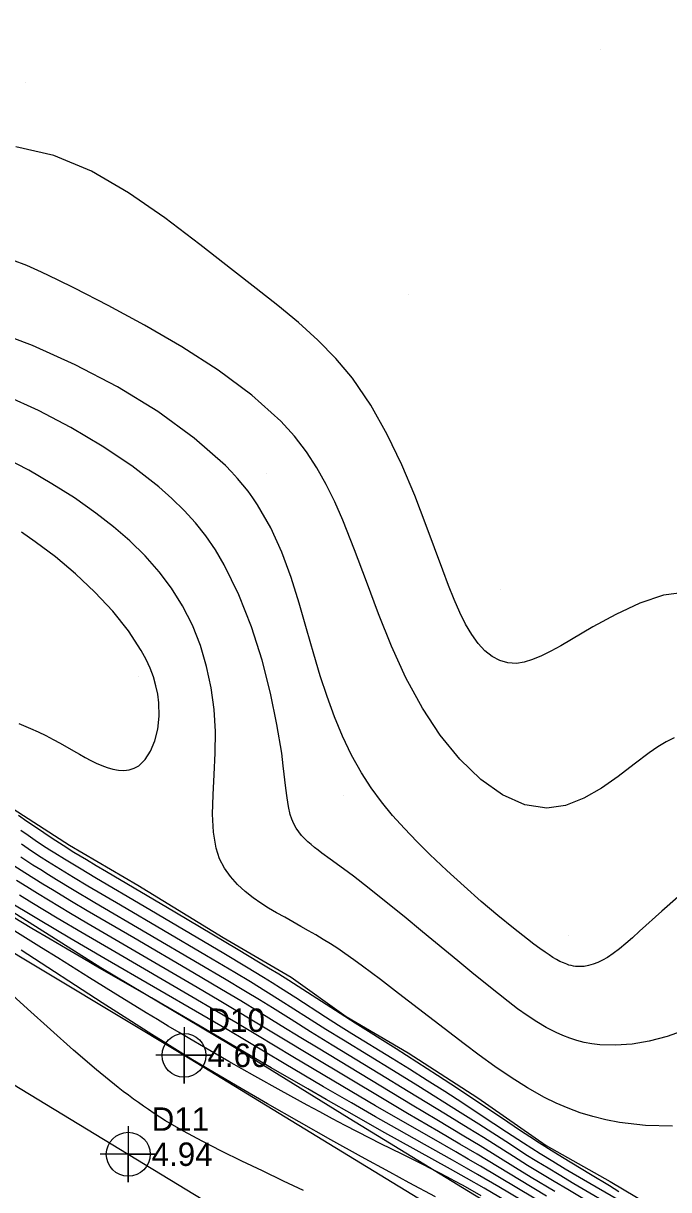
# Model space of a CAD drawing. Extents: x 2356077 to 2359823, y 225951 to 227822.
# Drawn here: x 2357818.1 to 2357887, y 226563.3 to 226687.9 of the extents above; entities that cross this region are included whole.
import ezdxf

# ---------------------------------------------------------------- set-up
doc = ezdxf.new("R2010")
doc.units = 0
for name, color, linetype in [('DTM Contours Major', 7, 'Continuous'), ('DTM Contours Minor', 7, 'Continuous'), ('Exist DTM Crownline', 7, 'Continuous'), ('Exist DTM Crownline Cogo Elevation', 7, 'Continuous'), ('Exist DTM Crownline Cogo Number', 7, 'Continuous'), ('Exist DTM Crownline Cogo Point CELL', 7, 'Continuous'), ('Exist DTM Drainline', 7, 'Continuous'), ('Exist Roads EOP', 7, 'Continuous'), ('Exist Roads EOP Cogo Elevation', 7, 'Continuous'), ('Exist Roads EOP Cogo Number', 7, 'Continuous'), ('Exist Roads EOP Cogo Point CELL', 7, 'Continuous'), ('PH Exist DTM Breakline', 7, 'Continuous'), ('PH Exist DTM Point', 7, 'Continuous')]:
    doc.layers.add(name, color=color, linetype=linetype)

msp = doc.modelspace()

# ---------------------------------------------------------------- linework, layer by layer
at = {"layer": 'DTM Contours Major'}
for points in [[(2357887.98, 226594.57), (2357886.25, 226593.07), (2357883.87, 226590.9), (2357883.12, 226590.22), (2357882.4, 226589.6), (2357881.72, 226589.04), (2357881.07, 226588.55), (2357880.44, 226588.12), (2357879.92, 226587.82), (2357879.41, 226587.57), (2357878.92, 226587.38), (2357878.44, 226587.24), (2357877.97, 226587.16), (2357877.52, 226587.13), (2357877.28, 226587.13), (2357877.04, 226587.16), (2357876.81, 226587.19), (2357876.57, 226587.24), (2357876.34, 226587.3), (2357876.1, 226587.38), (2357875.75, 226587.52), (2357875.38, 226587.69), (2357875.01, 226587.89), (2357874.62, 226588.12), (2357874.22, 226588.38), (2357873.8, 226588.66), (2357873.22, 226589.08), (2357872.59, 226589.54), (2357871.92, 226590.05), (2357870.42, 226591.24), (2357868.75, 226592.6), (2357866.98, 226594.1), (2357865.15, 226595.71), (2357863.3, 226597.39), (2357861.49, 226599.1), (2357860.1, 226600.48), (2357858.77, 226601.87), (2357857.51, 226603.28), (2357856.32, 226604.74), (2357855.21, 226606.24), (2357854.19, 226607.81), (2357853.12, 226609.72), (2357852.17, 226611.73), (2357851.3, 226613.81), (2357850.51, 226615.98), (2357849.78, 226618.2), (2357849.1, 226620.49), (2357848.33, 226623.21), (2357847.54, 226625.96), (2357846.68, 226628.7), (2357845.68, 226631.39), (2357844.51, 226633.98), (2357843.09, 226636.45), (2357842.6, 226637.18), (2357842.08, 226637.89), (2357841.53, 226638.58), (2357840.95, 226639.27), (2357840.33, 226639.96), (2357839.67, 226640.63), (2357836.34, 226643.57), (2357832.44, 226646.4), (2357828.13, 226649.03), (2357823.62, 226651.41), (2357819.08, 226653.46), (2357814.69, 226655.11)], [(2357881.73, 226561.09), (2357876.87, 226563.94), (2357875.28, 226564.88), (2357874.1, 226565.6), (2357872.92, 226566.32), (2357871.75, 226567.05), (2357870.08, 226568.12), (2357866.71, 226570.3), (2357864.74, 226571.54), (2357860.19, 226574.39), (2357857.61, 226575.99), (2357852.26, 226579.27), (2357850.39, 226580.43), (2357848.43, 226581.67), (2357845.52, 226583.52), (2357843.97, 226584.49), (2357842.33, 226585.5), (2357840.66, 226586.5), (2357837.65, 226588.28), (2357828.45, 226593.7), (2357824.99, 226595.74), (2357823.44, 226596.66), (2357822.05, 226597.51), (2357820.68, 226598.36), (2357820.01, 226598.79), (2357819.3, 226599.25), (2357818.59, 226599.71), (2357817.89, 226600.19)], [(2357872.64, 226561.38), (2357868.85, 226563.6), (2357866.56, 226564.94), (2357865.39, 226565.61), (2357863.91, 226566.45), (2357860.91, 226568.15), (2357857.98, 226569.8), (2357855.68, 226571.1), (2357853.14, 226572.57), (2357850.15, 226574.31), (2357845.94, 226576.79), (2357839.84, 226580.4), (2357837.14, 226581.98), (2357826.81, 226587.98), (2357823.06, 226590.17), (2357819.9, 226592.04), (2357818.3, 226593), (2357816.72, 226593.95)]]:
    msp.add_lwpolyline(points, dxfattribs=at)
at = {"layer": 'DTM Contours Minor'}
for points in [[(2357888.91, 226627.13), (2357886.44, 226626.78), (2357883.9, 226625.93), (2357881.35, 226624.75), (2357878.89, 226623.41), (2357875.47, 226621.4), (2357874.41, 226620.81), (2357873.4, 226620.31), (2357872.46, 226619.91), (2357871.57, 226619.63), (2357870.72, 226619.51), (2357869.81, 226619.56), (2357868.94, 226619.81), (2357868.13, 226620.25), (2357867.36, 226620.87), (2357866.65, 226621.65), (2357865.97, 226622.58), (2357865.31, 226623.69), (2357864.68, 226624.95), (2357864.07, 226626.33), (2357863.47, 226627.84), (2357862.86, 226629.46), (2357861.11, 226634.24), (2357859.87, 226637.44), (2357858.49, 226640.72), (2357856.94, 226643.96), (2357855.2, 226647.07), (2357853.22, 226649.96), (2357851.45, 226652.08), (2357849.53, 226654.04), (2357847.47, 226655.91), (2357845.27, 226657.72), (2357842.96, 226659.55), (2357840.54, 226661.44), (2357836.95, 226664.26), (2357833.21, 226667.1), (2357829.33, 226669.77), (2357825.37, 226672.06), (2357821.34, 226673.75), (2357817.29, 226674.66)], [(2357887.58, 226611.56), (2357886.72, 226611.14), (2357885.82, 226610.6), (2357884.89, 226609.96), (2357883.3, 226608.76), (2357881.59, 226607.45), (2357879.8, 226606.19), (2357877.92, 226605.11), (2357875.98, 226604.35), (2357873.97, 226604.05), (2357871.62, 226604.41), (2357869.25, 226605.47), (2357866.93, 226607.13), (2357864.69, 226609.29), (2357862.59, 226611.85), (2357860.69, 226614.73), (2357858.94, 226617.97), (2357857.39, 226621.35), (2357856, 226624.81), (2357854.71, 226628.26), (2357853.46, 226631.62), (2357852.19, 226634.82), (2357851.34, 226636.77), (2357850.43, 226638.63), (2357849.43, 226640.41), (2357848.31, 226642.12), (2357847.03, 226643.77), (2357845.58, 226645.38), (2357842.48, 226648.17), (2357838.89, 226650.83), (2357835.01, 226653.32), (2357831.03, 226655.63), (2357827.14, 226657.72), (2357823.54, 226659.57), (2357821.73, 226660.48), (2357820.04, 226661.29), (2357818.46, 226662), (2357816.94, 226662.58)], [(2357888.72, 226580.35), (2357886.81, 226579.66), (2357884.91, 226579.16), (2357883.07, 226578.85), (2357881.29, 226578.73), (2357879.62, 226578.79), (2357878.78, 226578.89), (2357877.97, 226579.04), (2357877.19, 226579.24), (2357876.43, 226579.49), (2357875.69, 226579.77), (2357874.98, 226580.09), (2357873.92, 226580.63), (2357872.89, 226581.24), (2357871.87, 226581.91), (2357870.85, 226582.64), (2357869.83, 226583.41), (2357868.8, 226584.22), (2357867.42, 226585.33), (2357865.98, 226586.5), (2357864.46, 226587.74), (2357860.69, 226590.86), (2357858.75, 226592.47), (2357856.84, 226594.03), (2357855.02, 226595.48), (2357853.34, 226596.79), (2357852.27, 226597.59), (2357850.85, 226598.62), (2357849.97, 226599.25), (2357849.56, 226599.56), (2357849.16, 226599.86), (2357848.8, 226600.16), (2357848.45, 226600.46), (2357848.13, 226600.76), (2357847.8, 226601.13), (2357847.49, 226601.51), (2357847.22, 226601.92), (2357846.98, 226602.37), (2357846.77, 226602.86), (2357846.59, 226603.39), (2357846.39, 226604.22), (2357846.24, 226605.14), (2357846.11, 226606.17), (2357845.84, 226608.57), (2357845.67, 226609.94), (2357845.17, 226612.98), (2357844.48, 226616.33), (2357843.57, 226619.85), (2357842.44, 226623.4), (2357841.1, 226626.85), (2357839.54, 226630.03), (2357838.59, 226631.63), (2357837.56, 226633.12), (2357836.46, 226634.52), (2357835.26, 226635.85), (2357833.96, 226637.13), (2357832.56, 226638.37), (2357829.68, 226640.6), (2357826.52, 226642.72), (2357823.16, 226644.7), (2357819.71, 226646.5), (2357816.26, 226648.1)], [(2357887.38, 226570.1), (2357884.5, 226570.18), (2357881.72, 226570.49), (2357880.27, 226570.76), (2357878.88, 226571.11), (2357877.54, 226571.53), (2357876.24, 226572.01), (2357874.97, 226572.56), (2357873.73, 226573.17), (2357871.92, 226574.19), (2357870.15, 226575.29), (2357868.42, 226576.46), (2357866.76, 226577.67), (2357865.15, 226578.88), (2357858.14, 226584.26), (2357856.21, 226585.75), (2357855.25, 226586.48), (2357854.3, 226587.18), (2357853.36, 226587.87), (2357852.42, 226588.53), (2357851.65, 226589.05), (2357850.87, 226589.55), (2357850.09, 226590.03), (2357849.31, 226590.51), (2357848.52, 226590.97), (2357847.73, 226591.43), (2357845.99, 226592.4), (2357845.13, 226592.89), (2357844.28, 226593.39), (2357843.44, 226593.92), (2357842.64, 226594.48), (2357841.76, 226595.17), (2357840.94, 226595.91), (2357840.21, 226596.74), (2357839.57, 226597.64), (2357839.05, 226598.65), (2357838.67, 226599.77), (2357838.38, 226601.49), (2357838.3, 226603.4), (2357838.36, 226605.46), (2357838.48, 226607.65), (2357838.58, 226609.93), (2357838.59, 226612.25), (2357838.45, 226614.58), (2357838.14, 226616.9), (2357837.65, 226619.19), (2357836.99, 226621.43), (2357836.14, 226623.59), (2357835.1, 226625.66), (2357833.92, 226627.53), (2357832.59, 226629.3), (2357831.1, 226630.99), (2357829.47, 226632.59), (2357827.71, 226634.11), (2357825.84, 226635.57), (2357823.55, 226637.18), (2357821.15, 226638.7), (2357818.67, 226640.13), (2357816.12, 226641.46)], [(2357817.6, 226613.1), (2357818.87, 226612.57), (2357819.69, 226612.19), (2357820.49, 226611.8), (2357821.26, 226611.39), (2357822.01, 226610.98), (2357823.44, 226610.17), (2357824.07, 226609.81), (2357824.68, 226609.47), (2357825.29, 226609.14), (2357825.88, 226608.85), (2357826.46, 226608.6), (2357827.04, 226608.38), (2357827.65, 226608.21), (2357828.25, 226608.1), (2357828.83, 226608.08), (2357829.39, 226608.15), (2357829.92, 226608.31), (2357830.41, 226608.59), (2357831.1, 226609.24), (2357831.68, 226610.14), (2357832.14, 226611.23), (2357832.45, 226612.49), (2357832.6, 226613.86), (2357832.57, 226615.31), (2357832.45, 226616.21), (2357832.25, 226617.13), (2357831.98, 226618.06), (2357831.63, 226619), (2357831.2, 226619.94), (2357830.68, 226620.9), (2357829.31, 226622.99), (2357827.64, 226625.08), (2357825.73, 226627.12), (2357823.67, 226629.07), (2357821.52, 226630.88), (2357819.37, 226632.5), (2357817.88, 226633.52)], [(2357881.66, 226563.1), (2357880.65, 226563.72), (2357878.64, 226564.94), (2357876.63, 226566.14), (2357875.65, 226566.74), (2357874.42, 226567.5), (2357873.18, 226568.28), (2357872.17, 226568.94), (2357871.15, 226569.61), (2357869.12, 226570.97), (2357866.3, 226572.88), (2357864.45, 226574.1), (2357862.3, 226575.51), (2357860.09, 226576.94), (2357857.88, 226578.35), (2357853.52, 226581.1), (2357851.42, 226582.44), (2357848.42, 226584.37), (2357847.43, 226585.01), (2357846.43, 226585.64), (2357845.36, 226586.31), (2357844.28, 226586.97), (2357843.21, 226587.62), (2357841.04, 226588.92), (2357834.26, 226592.94), (2357826.96, 226597.24), (2357825.88, 226597.89), (2357824.82, 226598.53), (2357823.5, 226599.33), (2357822.36, 226600.05), (2357821.17, 226600.81), (2357820.27, 226601.41), (2357819.38, 226602.01), (2357818.48, 226602.63), (2357817.59, 226603.26)], [(2357885.65, 226559.87), (2357878.56, 226563.96), (2357876.79, 226565), (2357875.92, 226565.52), (2357874.6, 226566.31), (2357873.25, 226567.15), (2357872.36, 226567.72), (2357871.47, 226568.29), (2357869.68, 226569.47), (2357866.98, 226571.25), (2357865.01, 226572.54), (2357863.09, 226573.78), (2357861.21, 226574.97), (2357859.3, 226576.18), (2357857.46, 226577.32), (2357853.16, 226579.97), (2357851.75, 226580.85), (2357850.36, 226581.74), (2357847.18, 226583.8), (2357845.54, 226584.84), (2357844.64, 226585.4), (2357843.73, 226585.96), (2357841.9, 226587.08), (2357839.49, 226588.52), (2357830.99, 226593.54), (2357825.92, 226596.53), (2357824.08, 226597.63), (2357822.48, 226598.6), (2357821.45, 226599.25), (2357820.93, 226599.58), (2357820.15, 226600.08), (2357819.37, 226600.6), (2357818.59, 226601.13), (2357817.81, 226601.67)], [(2357879.86, 226561.17), (2357876.2, 226563.32), (2357874.75, 226564.18), (2357873.33, 226565.04), (2357871.9, 226565.91), (2357870.4, 226566.85), (2357867.21, 226568.87), (2357865.59, 226569.87), (2357863.16, 226571.36), (2357859.19, 226573.79), (2357856.15, 226575.65), (2357851.05, 226578.76), (2357848.75, 226580.17), (2357846.67, 226581.47), (2357844.68, 226582.72), (2357843.29, 226583.58), (2357841.82, 226584.48), (2357839.55, 226585.84), (2357836.91, 226587.39), (2357825.73, 226593.96), (2357823.33, 226595.38), (2357821.62, 226596.41), (2357820.78, 226596.93), (2357819.95, 226597.45), (2357819.12, 226597.97), (2357818.48, 226598.39), (2357817.84, 226598.81)], [(2357874.82, 226563.13), (2357872.32, 226564.63), (2357870.64, 226565.66), (2357866.87, 226567.98), (2357865.13, 226569.04), (2357862.22, 226570.77), (2357859.6, 226572.34), (2357849.55, 226578.41), (2357847.73, 226579.52), (2357845.63, 226580.81), (2357843.26, 226582.28), (2357841.3, 226583.47), (2357839.26, 226584.69), (2357836.18, 226586.5), (2357829.87, 226590.19), (2357824.92, 226593.1), (2357823.22, 226594.1), (2357821.2, 226595.32), (2357820.19, 226595.93), (2357819.21, 226596.54), (2357818.24, 226597.15), (2357817.09, 226597.89)], [(2357873.95, 226562.63), (2357871.05, 226564.36), (2357866.54, 226567.09), (2357864.69, 226568.19), (2357862.41, 226569.52), (2357859.1, 226571.46), (2357856.6, 226572.94), (2357848.82, 226577.59), (2357845.68, 226579.49), (2357842.5, 226581.43), (2357840.78, 226582.46), (2357838.98, 226583.53), (2357836.65, 226584.9), (2357829.13, 226589.29), (2357824.88, 226591.78), (2357823.13, 226592.82), (2357820.78, 226594.22), (2357819.61, 226594.93), (2357818.46, 226595.64), (2357817.35, 226596.33)], [(2357876.51, 226560.09), (2357866.89, 226565.81), (2357865.57, 226566.58), (2357864.27, 226567.34), (2357861.65, 226568.84), (2357857.87, 226571.01), (2357855.7, 226572.27), (2357852.2, 226574.34), (2357846.87, 226577.5), (2357843.1, 226579.76), (2357840.77, 226581.15), (2357838.74, 226582.35), (2357836.09, 226583.91), (2357827.85, 226588.7), (2357824.36, 226590.75), (2357821.72, 226592.31), (2357820.36, 226593.12), (2357819, 226593.94), (2357817.67, 226594.75)], [(2357869.65, 226562.1), (2357867.28, 226563.47), (2357865.4, 226564.53), (2357863.69, 226565.49), (2357856.36, 226569.57), (2357853.43, 226571.22), (2357850.43, 226572.94), (2357848.47, 226574.07), (2357844.55, 226576.34), (2357836.97, 226580.77), (2357832.97, 226583.09), (2357831.76, 226583.79), (2357826.23, 226586.97), (2357824.48, 226587.99), (2357822.77, 226588.98), (2357820.94, 226590.06), (2357819, 226591.21), (2357816.99, 226592.41)], [(2357866.98, 226562.67), (2357865.78, 226563.34), (2357864.97, 226563.79), (2357864.16, 226564.23), (2357863.36, 226564.66), (2357862.55, 226565.09), (2357861.71, 226565.52), (2357860.68, 226566.04), (2357858.52, 226567.1), (2357856.25, 226568.22), (2357855.08, 226568.81), (2357853.76, 226569.48), (2357852.43, 226570.18), (2357851.09, 226570.89), (2357849.74, 226571.61), (2357848.39, 226572.35), (2357845.61, 226573.88), (2357842.79, 226575.45), (2357840.04, 226577.01), (2357837.31, 226578.58), (2357835.88, 226579.41), (2357834.73, 226580.08), (2357833.57, 226580.77), (2357832.4, 226581.47), (2357831.2, 226582.19), (2357829.98, 226582.93), (2357828.42, 226583.89), (2357825.16, 226585.93), (2357821.76, 226588.06), (2357820.03, 226589.14), (2357816.9, 226591.08)], [(2357862.1, 226562.55), (2357859.28, 226564.05), (2357857.2, 226565.17), (2357854.19, 226566.82), (2357850.92, 226568.64), (2357847.53, 226570.55), (2357844.15, 226572.49), (2357840.92, 226574.36), (2357837.71, 226576.26), (2357835.99, 226577.29), (2357834.56, 226578.17), (2357832.73, 226579.31), (2357831.82, 226579.88), (2357829.26, 226581.52), (2357826.52, 226583.28), (2357817.87, 226588.89)], [(2357848.01, 226563.21), (2357845.88, 226564.23), (2357843.62, 226565.31), (2357841.41, 226566.36), (2357839.25, 226567.42), (2357837.18, 226568.48), (2357835.18, 226569.56), (2357833.28, 226570.68), (2357832.66, 226571.07), (2357832.05, 226571.46), (2357831.44, 226571.86), (2357830.91, 226572.23), (2357830.38, 226572.61), (2357829.85, 226572.99), (2357829.31, 226573.39), (2357828.76, 226573.81), (2357828.21, 226574.24), (2357825.89, 226576.12), (2357823.45, 226578.2), (2357820.98, 226580.4), (2357818.52, 226582.62), (2357816.15, 226584.81)]]:
    msp.add_lwpolyline(points, dxfattribs=at)
at = {"layer": 'Exist DTM Crownline'}
msp.add_lwpolyline([(2357590.51, 226712.37), (2357667.74, 226665.48), (2357750.25, 226615.14), (2357829.29, 226567.1), (2357910.17, 226517.91), (2357961.47, 226486.67)], dxfattribs=at)
at = {"layer": 'Exist DTM Crownline Cogo Point CELL'}
msp.add_lwpolyline([(2357829.29, 226570.1), (2357829.29, 226564.1), (2357829.29, 226567.1), (2357832.29, 226567.1), (2357826.29, 226567.1)], dxfattribs=at)
msp.add_circle((2357829.29, 226567.1), 2.34, dxfattribs=at)
at = {"layer": 'Exist DTM Drainline'}
msp.add_spline([(2357699.59, 226858.19), (2357670.37, 226820.78), (2357623.33, 226796.89), (2357587.22, 226772.27), (2357568.8, 226744.25), (2357555.19, 226717.62), (2357555.02, 226695.13), (2357553.47, 226672.76), (2357563.7, 226642.74), (2357576.53, 226627.99), (2357663.8, 226499.17), (2357732.72, 226415.65), (2357803.21, 226342.21), (2357874.59, 226264.31)], degree=3, dxfattribs=at)
at = {"layer": 'Exist Roads EOP'}
msp.add_lwpolyline([(2357585.01, 226702.27), (2357575.34, 226708.36), (2357587.15, 226727.74), (2357597.78, 226722.16), (2357673.99, 226675.88), (2357757.18, 226624.6), (2357835.25, 226577.66), (2357916.86, 226527.83), (2357967.83, 226497)], dxfattribs=at)
at = {"layer": 'Exist Roads EOP Cogo Point CELL'}
msp.add_lwpolyline([(2357835.25, 226580.66), (2357835.25, 226574.66), (2357835.25, 226577.66), (2357838.25, 226577.66), (2357832.25, 226577.66)], dxfattribs=at)
msp.add_circle((2357835.25, 226577.66), 2.34, dxfattribs=at)
at = {"layer": 'PH Exist DTM Breakline'}
for points in [[(2357817.01, 226603.97), (2357823.01, 226600.09), (2357830.31, 226595.83), (2357839.43, 226590.25), (2357846.69, 226586.02), (2357852.57, 226581.8), (2357859.18, 226577.92), (2357866.62, 226573.12), (2357873.89, 226568.03), (2357880.73, 226564.18), (2357887.51, 226560.15), (2357894.76, 226555.91), (2357904.22, 226550.57), (2357912.28, 226546.13), (2357920.04, 226541.78), (2357928.29, 226536.62), (2357934.3, 226533.1), (2357940.81, 226529.08)], [(2357933.75, 226523.16), (2357921.12, 226530.11), (2357911.46, 226535.47), (2357900.63, 226542.15), (2357889.07, 226549.2), (2357878.22, 226555.58), (2357866.27, 226562.74), (2357852.88, 226570.91), (2357840.17, 226578.79), (2357826.35, 226587), (2357813.16, 226595.34)]]:
    msp.add_lwpolyline(points, dxfattribs=at)
at = {"layer": 'PH Exist DTM Point'}
for p, q in [((2357879.7, 226685.06), (2357879.7, 226685.06)), ((2357818.27, 226681.56), (2357818.27, 226681.56)), ((2357859.25, 226658.87), (2357859.25, 226658.87)), ((2357844.03, 226639.81), (2357844.03, 226639.81)), ((2357869.03, 226627.44), (2357869.03, 226627.44)), ((2357830.34, 226618.1), (2357830.34, 226618.1)), ((2357852.24, 226605.45), (2357852.24, 226605.45)), ((2357876.33, 226590.5), (2357876.33, 226590.5))]:
    msp.add_line(p, q, dxfattribs=at)

# ---------------------------------------------------------------- texts
at = {"layer": 'Exist DTM Crownline Cogo Elevation'}
msp.add_text('4.94', height=2.5, dxfattribs=at).set_placement((2357831.79, 226565.85))
at = {"layer": 'Exist DTM Crownline Cogo Number'}
msp.add_text('D11', height=2.5, dxfattribs=at).set_placement((2357831.79, 226569.6))
at = {"layer": 'Exist Roads EOP Cogo Elevation'}
msp.add_text('4.60', height=2.5, dxfattribs=at).set_placement((2357837.75, 226576.41))
at = {"layer": 'Exist Roads EOP Cogo Number'}
msp.add_text('D10', height=2.5, dxfattribs=at).set_placement((2357837.75, 226580.16))

doc.saveas('drawing.dxf')
